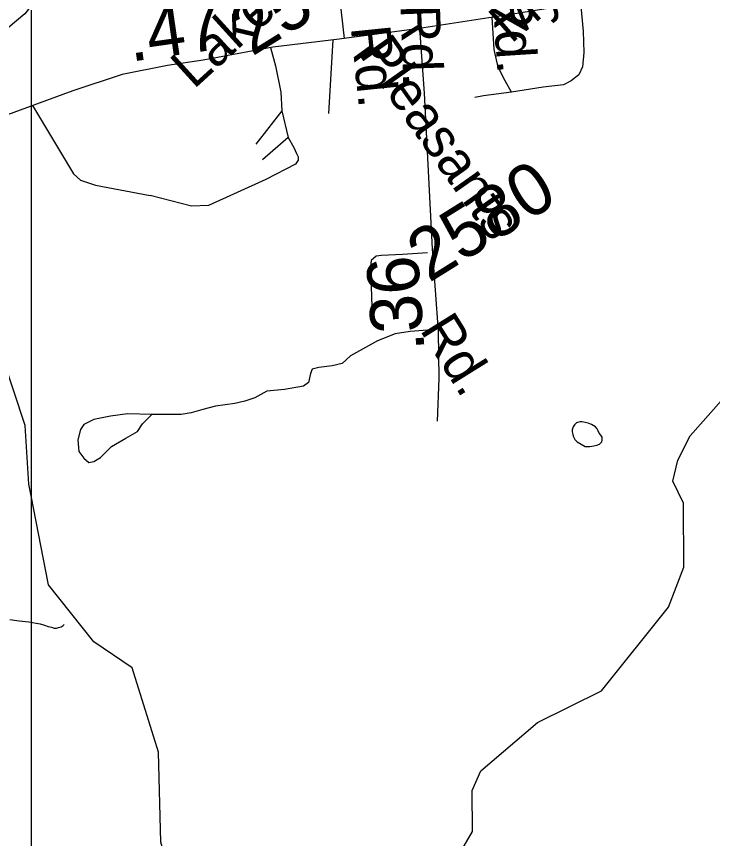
# Model space of a CAD drawing. Extents: x 2001466 to 31450019, y -30647475 to 847247.
# Drawn here: x 2169762 to 2173111, y 725921 to 729877 of the extents above; entities that cross this region are included whole.
import ezdxf

# ---------------------------------------------------------------- set-up
doc = ezdxf.new("R2010")
doc.units = 0
for name, color, linetype in [('Exist Hydrographic Creek Single Shore', 7, 'Continuous'), ('Exist Hydrographic Misc Water Feature', 7, 'Continuous'), ('Exist Road Non-System Type 51', 7, 'Continuous'), ('Exist Road Non-System Type 51 Label', 7, 'Continuous'), ('Exist Road Secondary Mileage Hundredths English Label', 7, 'Continuous'), ('Exist Road Secondary Structure Standard Bridge Number Label', 7, 'Continuous'), ('Exist Road Secondary Type 51 Attributed', 7, 'Continuous'), ('Exist Road Secondary Type 51 Label', 7, 'Continuous'), ('Exist Road Secondary Type 51 Number Label', 7, 'Continuous'), ('Map Preparation Inset Cut Line', 7, 'Continuous')]:
    doc.layers.add(name, color=color, linetype=linetype)

msp = doc.modelspace()

# ---------------------------------------------------------------- linework, layer by layer
at = {"layer": 'Exist Hydrographic Creek Single Shore'}
for points in [[(2169832.9, 727570.2), (2169822, 727626.1), (2169803.9, 727908.6), (2169694, 728238.9), (2169599.1, 728446.4)], [(2171012.9, 724715.1), (2171129, 724765.2), (2171352.9, 725042.7), (2171699, 725586.7), (2171815.1, 725712.3), (2171956, 725955.5), (2171953.9, 726152.3), (2171995.9, 726246.6), (2172269.1, 726480.4), (2172577.1, 726631.6), (2172899, 727035.1), (2172973, 727227.1), (2172971, 727535.5), (2172920.9, 727641.5), (2172944.9, 727742.7), (2173003, 727859.5), (2173152, 728027.1), (2173210.1, 728035.7)], [(2171012.9, 724715.1), (2170945.1, 724890.3), (2170702.1, 725223.3), (2170533.1, 725630.3), (2170456, 725904.1), (2170446, 726337.3), (2170318, 726743.4), (2170134.1, 726868.5), (2169916.1, 727142), (2169832.9, 727570.2)]]:
    msp.add_lwpolyline(points, dxfattribs=at)
at = {"layer": 'Exist Hydrographic Misc Water Feature'}
for points in [[(2172548.4, 727902.3), (2172528.1, 727914.3), (2172512.1, 727920.3), (2172497.9, 727924.1), (2172483.8, 727926.2), (2172476.2, 727926.2), (2172471.9, 727926), (2172462.2, 727923.8), (2172455.9, 727922), (2172454, 727917.8), (2172446.2, 727912.1), (2172440.3, 727902), (2172436.2, 727888), (2172436.2, 727877.9), (2172438.4, 727865.8), (2172442.3, 727853.8), (2172448.5, 727842), (2172460.6, 727830), (2172479, 727818.3), (2172498.5, 727808.4), (2172520.7, 727808.3), (2172540.6, 727810.6), (2172554.9, 727814.5), (2172566.6, 727818.8), (2172574.8, 727826.5), (2172578.5, 727830.8), (2172580.5, 727838.6), (2172580.3, 727852.8), (2172574.4, 727862.7), (2172566.2, 727872.4), (2172560.2, 727882.7), (2172556.4, 727892.6), (2172548.4, 727902.3)], [(2169730.5, 726975.1), (2169774.2, 726969.3), (2169822, 726963.7), (2169856.2, 726957.7), (2169876.5, 726953.8), (2169896.8, 726947.9), (2169914.5, 726942), (2169930.5, 726938), (2169942.6, 726934.1)], [(2169942.6, 726934.1), (2169954.4, 726934.3), (2169964.5, 726936.4), (2169976.6, 726940.3), (2169986.6, 726946.5), (2169992, 726950.6)]]:
    msp.add_lwpolyline(points, dxfattribs=at)
at = {"layer": 'Exist Road Non-System Type 51'}
for p, q in [((2171305.9, 730058.5), (2171338, 729771.8)), ((2171283.5, 729764.8), (2171262.8, 729411.2)), ((2171039.2, 729423.1), (2170913.1, 729262.8)), ((2171039.2, 729423.1), (2171068.5, 729295.1)), ((2171068.5, 729295.1), (2170945.4, 729188.1))]:
    msp.add_line(p, q, dxfattribs=at)
for points in [[(2171700.7, 729819.5), (2171715, 730055.4), (2171721.6, 730213), (2171723.3, 730302.7), (2171678.5, 730352.5)], [(2172475.5, 729942.2), (2172488.9, 729807.4), (2172492.2, 729704.5), (2172485.6, 729634.4), (2172467.4, 729596), (2172431.1, 729567.8), (2172394.7, 729547.6), (2172295.8, 729537.5), (2172144.4, 729513.2)], [(2172144.4, 729513.2), (2172114.1, 729567.8), (2172079.6, 729633.6), (2172059.7, 729718.2), (2172051.5, 729873.8)], [(2170984, 729728), (2171008.6, 729640.3), (2171033.4, 729512.5), (2171039.2, 729423.1)], [(2172144.4, 729513.2), (2172009.2, 729495.1), (2171966.8, 729487)], [(2169839.6, 729448.4), (2170036.4, 729119.3), (2170069.5, 729089.5), (2170142.3, 729066.3), (2170405.6, 729015.8)], [(2171068.5, 729295.1), (2171096.8, 729246.6), (2171108.9, 729218.4), (2171117, 729202.2), (2171117, 729186), (2171104.8, 729165.8), (2170961.5, 729093.1), (2170685.9, 728967.7), (2170604.6, 728964.4), (2170405.6, 729015.8)], [(2171739.7, 728740.1), (2171618.6, 728732.6), (2171517.6, 728726.5), (2171493.4, 728724.5), (2171469.2, 728702.3), (2171465.2, 728676.1), (2171471.2, 728480.1)], [(2171761.1, 728369.1), (2171656.4, 728361.5), (2171583.8, 728349.4), (2171499, 728317), (2171369.8, 728244.3), (2171329.4, 728208), (2171281, 728195.9), (2171216.4, 728187.8), (2171184.1, 728179.7), (2171176, 728159.5), (2171167.9, 728115.1), (2171143.7, 728098.9), (2171050.9, 728082.8), (2170966.1, 728074.7), (2170909.6, 728042.4), (2170861.1, 728026.2), (2170812.7, 728014.1), (2170719.8, 728002), (2170659.2, 727985.8), (2170602.7, 727969.6), (2170554.3, 727961.6), (2170413, 727961.6)], [(2170413, 727961.6), (2170295.9, 727965.6), (2170215.2, 727953.5), (2170134.4, 727937.3), (2170086, 727913.1), (2170069.8, 727888.9), (2170057.7, 727840.4), (2170061.7, 727783.8), (2170086, 727751.5), (2170110.2, 727731.3), (2170134.4, 727735.4), (2170166.7, 727755.6), (2170219.2, 727808.1), (2170287.8, 727848.5), (2170344.3, 727880.8), (2170368.6, 727917.1), (2170413, 727961.6)]]:
    msp.add_lwpolyline(points, dxfattribs=at)
at = {"layer": 'Exist Road Secondary Type 51 Attributed'}
for points in [[(2171674, 732879.2), (2171479.9, 732687.5), (2171193.7, 732357.7), (2170879.3, 731998.5), (2170712.9, 731803.8), (2170518.8, 731567.1), (2170402.7, 731397.5), (2170311.1, 731234.1), (2170221.1, 731059.3), (2170125.4, 730826.8), (2170050.5, 730579.7), (2169998.2, 730320), (2169943.8, 730118.9), (2169898.8, 730013.2), (2169801.5, 729890.7), (2169721.5, 729822.6), (2169556.1, 729711.6), (2169472.4, 729644.6), (2169413.8, 729588), (2169353.1, 729491.7), (2169331.2, 729399.6), (2169318.1, 729264.5)], [(2175796.7, 729946.3), (2175714.9, 729935.2), (2175572.3, 729898), (2175141.2, 729734.6), (2174878.6, 729646.7), (2174771.8, 729636.2), (2174688.1, 729638.3), (2174621.2, 729661.3), (2174524.9, 729722.1), (2174321.9, 729875), (2174150.3, 729983.9), (2174026.8, 730034.1), (2173870.9, 730082.3), (2173718.1, 730113.7), (2173594.7, 730126.3), (2173506.8, 730117.9), (2173251.4, 730084.4), (2172741.8, 729986), (2172181, 729893.8), (2171700.7, 729819.5)], [(2171700.7, 729819.5), (2171302.5, 729767.1), (2170995.4, 729729.4), (2170660.6, 729666.6), (2170489, 729641.4), (2170271.3, 729597.5), (2170033.8, 729520), (2169573.4, 729350.3), (2169318.1, 729264.5)], [(2171700.7, 729819.5), (2171723.7, 729508.5), (2171761.4, 728758.7), (2171790.7, 728360.8), (2171794.9, 728134.6), (2171786.5, 727929.4)]]:
    msp.add_lwpolyline(points, dxfattribs=at)
at = {"layer": 'Map Preparation Inset Cut Line'}
for p, q in [((2169832.9, 729907.3), (2169832.9, 729432.2)), ((2169832.9, 729432.2), (2169832.9, 727570.2)), ((2169832.9, 727570.2), (2169832.9, 724077.2))]:
    msp.add_line(p, q, dxfattribs=at)

# ---------------------------------------------------------------- texts
at = {"layer": 'Exist Road Non-System Type 51 Label'}
for s, rotation, p in [('Earp Farm Rd.', 273.7136, (2171969, 731260.2)), ('Rock Cove Rd.', 275.8341, (2171236.8, 731131.7)), ('Pleasants Rd.', 272.0256, (2171567.4, 731118))]:
    msp.add_text(s, height=190, rotation=rotation, dxfattribs=at).set_placement(p)
at = {"layer": 'Exist Road Secondary Mileage Hundredths English Label'}
for s, rotation, p in [('.47', 8.2162, (2170312.1, 729659.2)), ('.36', 93.9926, (2171725.8, 728269.4))]:
    msp.add_text(s, height=250, rotation=rotation, dxfattribs=at).set_placement(p)
at = {"layer": 'Exist Road Secondary Structure Standard Bridge Number Label'}
msp.add_text('225', height=2132.54, rotation=40, dxfattribs=at).set_placement((2173616.9, 729641.1))
at = {"layer": 'Exist Road Secondary Type 51 Label'}
for s, rotation, p in [('Myra', 41.0843, (2172141.9, 729742.6)), ('Lake', 42.2848, (2170614.5, 729524)), ('Pleasants', 305.2372, (2171405.2, 729698.3)), ('Rd.', 301.918, (2171699.9, 728369.9))]:
    msp.add_text(s, height=190, rotation=rotation, dxfattribs=at).set_placement(p)
at = {"layer": 'Exist Road Secondary Type 51 Number Label'}
for s, p in [('2505', (2170895, 729683.1)), ('2580', (2171746.5, 728593.9))]:
    msp.add_text(s, height=250, rotation=31.918, dxfattribs=at).set_placement(p)

doc.saveas('drawing.dxf')
